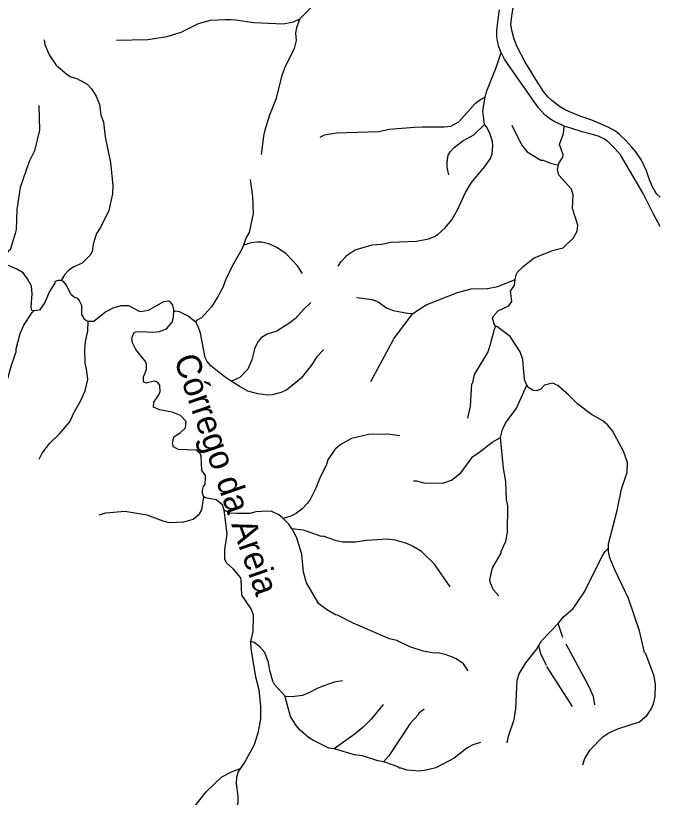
# Model space of a CAD drawing. Extents: x 393 to 446.6, y 8175.5 to 8231.
# Drawn here: x 413.59 to 418.78, y 8216.73 to 8223.04 of the extents above; entities that cross this region are included whole.
import ezdxf
from ezdxf.enums import TextEntityAlignment as Align

# ---------------------------------------------------------------- set-up
doc = ezdxf.new("R2010")
doc.units = 0
doc.header["$LTSCALE"] = 0.064
doc.linetypes.add('LONG_DASHED', pattern=[7.5, 6, -1.5])
for name, color, linetype, lineweight in [('2', 7, 'Continuous', 25), ('7', 7, 'Continuous', 25), ('9', 7, 'LONG_DASHED', 25)]:
    doc.layers.add(name, color=color, linetype=linetype, lineweight=lineweight)
doc.layers.add('61', color=7, linetype='Continuous')

msp = doc.modelspace()

# ---------------------------------------------------------------- linework, layer by layer
at = {"layer": '2'}
for points in [[(418.7916, 8221.5721), (418.7651, 8221.5952), (418.7502, 8221.6167), (418.7288, 8221.6564), (418.7056, 8221.7126), (418.6808, 8221.7837), (418.6395, 8221.8697), (418.5948, 8221.9375), (418.5601, 8221.9788), (418.5171, 8222.0251), (418.4642, 8222.078), (418.4312, 8222.1044), (418.3783, 8222.1342), (418.2394, 8222.1921), (418.1501, 8222.2218), (418.0873, 8222.2483), (418.0294, 8222.2731), (417.9782, 8222.3028), (417.917, 8222.3508), (417.8856, 8222.3805), (417.8492, 8222.4235), (417.7897, 8222.5211), (417.7004, 8222.6665), (417.6376, 8222.7839), (417.6128, 8222.8467), (417.5963, 8222.9079), (417.588, 8222.9608), (417.5946, 8223.0319), (417.6161, 8223.1741)], [(417.5089, 8222.7386), (417.5059, 8222.7444), (417.488, 8222.7932), (417.4783, 8222.8355), (417.475, 8222.8681), (417.475, 8222.9153), (417.4831, 8222.9853), (417.4962, 8223.0829)], [(418.0176, 8222.1455), (417.9942, 8222.1552), (417.9356, 8222.1829), (417.9014, 8222.204), (417.8608, 8222.2366), (417.8103, 8222.2919), (417.7354, 8222.401), (417.6524, 8222.5182), (417.5369, 8222.6842), (417.5089, 8222.7386)], [(418.7901, 8221.3365), (418.7364, 8221.4342), (418.7006, 8221.5107), (418.655, 8221.6018), (418.5443, 8221.789), (418.4711, 8221.9143), (418.4288, 8221.9615), (418.3881, 8222.0022), (418.3653, 8222.0234), (418.336, 8222.0429), (418.2986, 8222.0624), (418.2563, 8222.0754), (418.1619, 8222.0999), (418.0707, 8222.1275), (418.0333, 8222.1389), (418.0176, 8222.1455)]]:
    msp.add_lwpolyline(points, dxfattribs=at)
at = {"layer": '7'}
for points in [[(415.8849, 8223.0115), (416.0443, 8223.1753)], [(414.4073, 8222.8369), (414.6588, 8222.8426), (414.8138, 8222.8685), (414.9269, 8222.9024), (415.069, 8222.9734), (415.1659, 8222.9992), (415.2789, 8223.0057), (415.3273, 8223.0039), (415.3661, 8223.0025), (415.5147, 8222.9815), (415.7504, 8222.9702), (415.8344, 8222.9863), (415.8849, 8223.0115)], [(415.5769, 8221.9164), (415.5938, 8222.0643), (415.6067, 8222.116), (415.6438, 8222.2355), (415.6971, 8222.3695), (415.7423, 8222.5552), (415.7536, 8222.5858), (415.7698, 8222.6295), (415.8424, 8222.7716), (415.857, 8222.8362), (415.8537, 8222.8959), (415.8602, 8222.9395), (415.8849, 8223.0115)], [(413.8223, 8222.8402), (413.8281, 8222.8042), (413.8643, 8222.7199), (413.9192, 8222.636), (414.0097, 8222.56), (414.0387, 8222.5423), (414.0872, 8222.5278), (414.1695, 8222.4825), (414.205, 8222.447), (414.2438, 8222.3873), (414.2696, 8222.3195), (414.2809, 8222.2371), (414.3003, 8222.1774), (414.3164, 8222.0579), (414.3584, 8221.8479), (414.3762, 8221.6671), (414.3746, 8221.5993), (414.3439, 8221.4636), (414.2761, 8221.328), (414.2454, 8221.2795), (414.2196, 8221.1923), (414.2099, 8221.1342), (414.1937, 8221.1051), (414.1291, 8221.0389), (414.0581, 8221.0066), (414.0161, 8220.9791), (413.987, 8220.9453), (413.9598, 8220.8995)], [(417.379, 8222.3799), (417.3942, 8222.4309), (417.4685, 8222.6166), (417.5059, 8222.7294), (417.5089, 8222.7386)], [(416.0499, 8222.0572), (416.0846, 8222.074), (416.1799, 8222.0901), (416.5223, 8222.103), (416.6063, 8222.1208), (416.8108, 8222.1358), (416.8711, 8222.1402), (417.0487, 8222.1386), (417.1036, 8222.1434), (417.1682, 8222.1806), (417.299, 8222.3275), (417.3329, 8222.3549), (417.379, 8222.3799)], [(417.3745, 8222.1592), (417.3619, 8222.2646), (417.379, 8222.3799)], [(413.779, 8222.311), (413.7868, 8222.1111), (413.7448, 8221.9464), (413.7028, 8221.8609), (413.6302, 8221.6509), (413.6027, 8221.4733), (413.5962, 8221.3118), (413.5882, 8221.2795), (413.5481, 8221.1479), (413.5381, 8221.1423), (413.4864, 8221.076), (413.4516, 8221.0512)], [(416.194, 8221.0153), (416.2185, 8221.0525), (416.2655, 8221.1035), (416.3317, 8221.1487), (416.4674, 8221.1875), (416.5449, 8221.1939), (416.6192, 8221.2084), (416.8259, 8221.2165), (416.9228, 8221.2359), (416.9712, 8221.2553), (417.0019, 8221.2746), (417.0584, 8221.3247), (417.1116, 8221.3893), (417.1569, 8221.4701), (417.2214, 8221.6089), (417.2699, 8221.6897), (417.31, 8221.7376), (417.3781, 8221.8189), (417.4217, 8221.8835), (417.4362, 8221.9222), (417.4427, 8221.99), (417.4395, 8222.0223), (417.4168, 8222.0869), (417.3894, 8222.1402), (417.3748, 8222.1571), (417.3745, 8222.1592)], [(417.0863, 8221.7535), (417.0745, 8221.8108), (417.0729, 8221.8512), (417.0761, 8221.8749), (417.081, 8221.9109), (417.1004, 8221.9416), (417.1294, 8221.9739), (417.2005, 8222.0255), (417.2877, 8222.074), (417.3744, 8222.1591), (417.3745, 8222.1592)], [(415.4841, 8221.7146), (415.5033, 8221.5783), (415.5098, 8221.4394), (415.4759, 8221.286), (415.4533, 8221.2456), (415.4279, 8221.1805)], [(415.9053, 8220.9562), (415.8651, 8221.0196), (415.7746, 8221.1164), (415.6987, 8221.1665), (415.6438, 8221.1939), (415.5792, 8221.21), (415.5405, 8221.21), (415.4888, 8221.2036), (415.4291, 8221.181), (415.4279, 8221.1805)], [(415.4279, 8221.1805), (415.4169, 8221.1525), (415.3418, 8221.0212), (415.2853, 8220.9017), (415.2643, 8220.8435), (415.2223, 8220.766), (415.1723, 8220.6885), (415.0915, 8220.5997), (415.0512, 8220.577), (415.0451, 8220.5648)], [(413.7399, 8220.6546), (413.7242, 8220.6587), (413.7172, 8220.6843), (413.7254, 8220.7919), (413.7206, 8220.8532), (413.6899, 8220.9146), (413.6528, 8220.963), (413.6027, 8220.9921), (413.5155, 8221.0292), (413.4516, 8221.0512)], [(413.9598, 8220.8995), (413.9377, 8220.8995), (413.9097, 8220.8925), (413.9095, 8220.8791), (413.8659, 8220.8112), (413.8288, 8220.724), (413.7852, 8220.661), (413.7399, 8220.6546)], [(414.1773, 8220.5685), (414.1563, 8220.579), (414.1388, 8220.5976), (414.1421, 8220.6029), (414.1259, 8220.6271), (414.1259, 8220.6998), (414.1082, 8220.737), (414.0936, 8220.7547), (414.0661, 8220.766), (414.0419, 8220.7854), (414.0032, 8220.8629), (413.979, 8220.8919), (413.9598, 8220.8995)], [(414.8691, 8220.6467), (414.87, 8220.6668), (414.8607, 8220.7017), (414.8445, 8220.724), (414.8283, 8220.7321), (414.7848, 8220.7289), (414.662, 8220.6578), (414.6039, 8220.6481), (414.591, 8220.6497), (414.507, 8220.6949), (414.4424, 8220.6966), (414.3778, 8220.6772), (414.3197, 8220.6465), (414.2239, 8220.5685), (414.1773, 8220.5685)], [(415.9743, 8220.7224), (415.9135, 8220.6675), (415.8489, 8220.5949), (415.8037, 8220.5593), (415.6987, 8220.4915), (415.6228, 8220.4672), (415.576, 8220.4398), (415.5501, 8220.4075), (415.5227, 8220.3559), (415.4968, 8220.259), (415.4662, 8220.1847), (415.4016, 8220.1168), (415.3349, 8220.0889), (415.3321, 8220.0877)], [(413.5014, 8219.9343), (413.5171, 8220.0652), (413.5624, 8220.2267), (413.5962, 8220.3236), (413.5962, 8220.3478), (413.6285, 8220.4721), (413.6592, 8220.54), (413.727, 8220.6433), (413.7399, 8220.6546)], [(415.1104, 8219.1565), (415.1011, 8219.1821), (415.0999, 8219.2077), (415.1081, 8219.2391), (415.1223, 8219.2578), (415.1255, 8219.3095), (415.1239, 8219.3272), (415.1141, 8219.3433), (415.0948, 8219.3676), (415.0899, 8219.4871), (415.0818, 8219.5049), (415.0479, 8219.5323), (414.9026, 8219.5371), (414.8655, 8219.5598), (414.859, 8219.584), (414.8655, 8219.6292), (414.872, 8219.6421), (414.9204, 8219.6728), (414.9624, 8219.7115), (414.9672, 8219.7632), (414.9236, 8219.8116), (414.8558, 8219.8375), (414.7525, 8219.8569), (414.704, 8219.8779), (414.7089, 8219.9182), (414.7492, 8219.978), (414.7589, 8220.0038), (414.7573, 8220.0555), (414.7379, 8220.0797), (414.7137, 8220.0894), (414.6459, 8220.0733), (414.6313, 8220.0781), (414.6249, 8220.0878), (414.6233, 8220.1233), (414.6475, 8220.1815), (414.6491, 8220.2267), (414.641, 8220.2461), (414.5635, 8220.3445), (414.5361, 8220.3979), (414.5312, 8220.435), (414.5474, 8220.4786), (414.5635, 8220.4866), (414.6071, 8220.4899), (414.7008, 8220.4834), (414.7525, 8220.4899), (414.8106, 8220.5092), (414.8558, 8220.5641), (414.8671, 8220.6045), (414.8691, 8220.6467)], [(415.0451, 8220.5648), (415.0361, 8220.5734), (415.0141, 8220.5884), (414.985, 8220.6126), (414.9152, 8220.6461), (414.8845, 8220.6535), (414.8691, 8220.6467)], [(413.7818, 8219.4592), (413.8062, 8219.5065), (413.8675, 8219.5888), (413.9434, 8219.6599), (414.029, 8219.7616), (414.0613, 8219.8327), (414.1162, 8219.9263), (414.1533, 8220.0103), (414.1743, 8220.1007), (414.1679, 8220.1686), (414.1533, 8220.2364), (414.1517, 8220.3429), (414.1566, 8220.4043), (414.1743, 8220.4947), (414.1773, 8220.5685)], [(415.3321, 8220.0877), (415.274, 8220.1249), (415.1675, 8220.2121), (415.1367, 8220.2461), (415.1222, 8220.2784), (415.0835, 8220.4754), (415.0641, 8220.5303), (415.0451, 8220.5648)], [(416.0766, 8220.3409), (416.0233, 8220.2848), (415.9765, 8220.2138), (415.8957, 8220.1136), (415.7795, 8220.0183), (415.7343, 8219.9957), (415.6632, 8219.978), (415.6245, 8219.9763), (415.5469, 8219.986), (415.4646, 8220.0086), (415.3952, 8220.0474), (415.3321, 8220.0877)], [(416.6903, 8219.6467), (416.5913, 8219.6619), (416.4399, 8219.6582), (416.3027, 8219.626), (416.209, 8219.5759), (416.1686, 8219.5372), (416.1121, 8219.4548), (416.1008, 8219.4161), (416.0426, 8219.2998), (416.0136, 8219.2255), (415.9684, 8219.1351), (415.9458, 8219.1044), (415.9038, 8219.0592), (415.8553, 8219.0204), (415.8118, 8218.9994), (415.7506, 8218.9808), (415.7505, 8218.9808)], [(414.2678, 8219.0111), (414.3197, 8219.0269), (414.4747, 8219.0398), (414.6524, 8219.0091), (414.7815, 8218.9607), (414.83, 8218.9493), (414.9495, 8218.9542), (415.0238, 8218.9752), (415.077, 8219.0188), (415.0948, 8219.0511), (415.1104, 8219.1565)], [(415.2761, 8219.0476), (415.261, 8219.0907), (415.2094, 8219.1302), (415.1232, 8219.1472), (415.1104, 8219.1565)], [(415.491, 8217.9892), (415.5096, 8218.0706), (415.5114, 8218.2017), (415.4936, 8218.2534), (415.4178, 8218.3632), (415.4129, 8218.4892), (415.4081, 8218.5021), (415.3499, 8218.5715), (415.2934, 8218.6232), (415.2789, 8218.6538), (415.2789, 8218.7282), (415.2999, 8218.8573), (415.2761, 8219.0476)], [(415.7505, 8218.9808), (415.7465, 8218.9849), (415.7151, 8219.0105), (415.66, 8219.0365), (415.6212, 8219.0398), (415.5308, 8219.0333), (415.4823, 8219.0204), (415.3816, 8219.0198), (415.3233, 8219.0245), (415.2761, 8219.0476)], [(415.8217, 8218.8977), (415.7954, 8218.9348), (415.7505, 8218.9808)], [(417.0982, 8218.4286), (416.9712, 8218.6135), (416.8662, 8218.7136), (416.7936, 8218.7588), (416.7484, 8218.7782), (416.6547, 8218.8072), (416.5901, 8218.8137), (416.4222, 8218.804), (416.335, 8218.7911), (416.2316, 8218.7911), (416.1799, 8218.8008), (416.0733, 8218.8379), (416.0604, 8218.8363), (415.9151, 8218.8864), (415.8217, 8218.8977)], [(417.2435, 8217.7532), (417.2053, 8217.8077), (417.1472, 8217.8481), (417.1165, 8217.8626), (417.0584, 8217.8836), (416.997, 8217.8965), (416.968, 8217.8949), (416.8808, 8217.911), (416.771, 8217.9466), (416.6676, 8217.9966), (416.6095, 8218.0112), (416.3156, 8218.1355), (416.188, 8218.2017), (416.1735, 8218.2033), (416.0992, 8218.2469), (416.0378, 8218.2921), (415.9377, 8218.4633), (415.9151, 8218.5473), (415.9022, 8218.6926), (415.8586, 8218.8299), (415.8263, 8218.8912), (415.8217, 8218.8977)], [(415.4091, 8216.9665), (415.4387, 8217.01), (415.5195, 8217.1586), (415.5518, 8217.2619), (415.5695, 8217.3653), (415.5695, 8217.4686), (415.5566, 8217.5978), (415.5292, 8217.7011), (415.492, 8217.9337), (415.491, 8217.9892)], [(415.7679, 8217.543), (415.7662, 8217.5492), (415.6809, 8217.643), (415.668, 8217.6688), (415.6422, 8217.756), (415.6325, 8217.8206), (415.6018, 8217.9014), (415.5631, 8217.9466), (415.5179, 8217.9805), (415.491, 8217.9892)], [(416.2297, 8217.6714), (416.161, 8217.6598), (416.0701, 8217.6285), (416.0185, 8217.6075), (415.9587, 8217.5736), (415.9054, 8217.5542), (415.8408, 8217.5445), (415.7679, 8217.543)], [(416.1609, 8217.122), (416.1201, 8217.1278), (415.9894, 8217.1924), (415.9555, 8217.215), (415.8877, 8217.2732), (415.8553, 8217.3104), (415.8101, 8217.3846), (415.7679, 8217.543)], [(416.5583, 8217.4808), (416.4609, 8217.362), (416.3947, 8217.2974), (416.3301, 8217.2441), (416.1609, 8217.122)], [(416.888, 8217.4432), (416.842, 8217.4073), (416.842, 8217.4008), (416.7742, 8217.3281), (416.603, 8217.0681), (416.5595, 8217.018), (416.5591, 8217.0175)], [(417.342, 8217.1741), (417.2814, 8217.1544), (417.2331, 8217.1282), (417.1294, 8217.0487), (416.9809, 8216.9712), (416.9034, 8216.9502), (416.8517, 8216.9438), (416.7516, 8216.9502), (416.7031, 8216.968), (416.6886, 8216.968), (416.6741, 8216.9793), (416.5869, 8217.0116), (416.5591, 8217.0175)], [(416.5591, 8217.0175), (416.513, 8217.0273), (416.3899, 8217.0665), (416.3253, 8217.0762), (416.1609, 8217.122)], [(415.8214, 8216.2798), (415.7811, 8216.3043), (415.5728, 8216.3592), (415.4436, 8216.4158), (415.3644, 8216.4706), (415.337, 8216.5013), (415.3289, 8216.5691), (415.3661, 8216.6273), (415.3887, 8216.6871), (415.3887, 8216.7387), (415.3741, 8216.8421), (415.3774, 8216.8937), (415.3885, 8216.9362), (415.4091, 8216.9665)]]:
    msp.add_lwpolyline(points, dxfattribs=at)
at = {"layer": '9'}
for points in [[(417.5936, 8222.1523), (417.6736, 8221.9933), (417.7189, 8221.9367), (417.8297, 8221.8709), (417.8482, 8221.8702), (417.9069, 8221.845), (417.97, 8221.8293)], [(417.97, 8221.8293), (417.9731, 8221.8446), (418.0072, 8221.8951), (418.0092, 8221.9145), (417.9792, 8221.9981), (418.011, 8222.0853), (418.0173, 8222.1426), (418.0176, 8222.1455)], [(417.6228, 8220.9071), (417.6286, 8220.9449), (417.6417, 8220.9672), (417.6872, 8221.0138), (417.774, 8221.0841), (417.8627, 8221.119), (417.9218, 8221.1423), (418.0095, 8221.1643), (418.0929, 8221.2452), (418.1206, 8221.2988), (418.1263, 8221.3462), (418.0838, 8221.4797), (418.0907, 8221.5914), (418.0755, 8221.6378), (417.9741, 8221.7508), (417.9631, 8221.7947), (417.97, 8221.8293)], [(416.7972, 8220.6348), (416.9026, 8220.7033), (417.157, 8220.802), (417.2664, 8220.8323), (417.3974, 8220.8354), (417.482, 8220.8518), (417.6228, 8220.9071)], [(417.466, 8220.5317), (417.4584, 8220.5346), (417.4396, 8220.5925), (417.4485, 8220.6191), (417.4847, 8220.6567), (417.5713, 8220.6948), (417.5942, 8220.7304), (417.5846, 8220.8129), (417.6162, 8220.8636), (417.6228, 8220.9071)], [(416.343, 8220.7618), (416.4685, 8220.7481), (416.5163, 8220.7285), (416.5848, 8220.6797), (416.6365, 8220.6584), (416.7539, 8220.6369), (416.7972, 8220.6348)], [(416.4582, 8220.0855), (416.6407, 8220.4271), (416.7972, 8220.6348)], [(417.2399, 8219.7886), (417.2616, 8219.887), (417.2731, 8220.0659), (417.2796, 8220.0742), (417.2926, 8220.1408), (417.4008, 8220.3192), (417.4186, 8220.3665), (417.4539, 8220.5071), (417.4653, 8220.5302), (417.466, 8220.5317)], [(417.7152, 8220.0564), (417.6981, 8220.0997), (417.6832, 8220.2629), (417.6617, 8220.3259), (417.5813, 8220.4478), (417.4739, 8220.5287), (417.466, 8220.5317)], [(417.5024, 8219.634), (417.5199, 8219.6974), (417.5437, 8219.7507), (417.6315, 8219.8704), (417.7152, 8220.0564)], [(418.3744, 8218.7428), (418.3749, 8218.7763), (418.4437, 8219.0446), (418.4794, 8219.2172), (418.5245, 8219.354), (418.5277, 8219.4315), (418.4954, 8219.524), (418.407, 8219.6873), (418.3696, 8219.7339), (418.3275, 8219.7696), (418.237, 8219.8192), (418.1258, 8219.9024), (418.0517, 8219.9793), (417.9662, 8220.0534), (417.9233, 8220.0714), (417.8577, 8220.0551), (417.8284, 8220.0239), (417.7955, 8220.01), (417.7659, 8220.013), (417.7308, 8220.0356), (417.7152, 8220.0564)], [(416.8026, 8219.2832), (416.822, 8219.2841), (416.8845, 8219.2692), (417.039, 8219.2644), (417.1077, 8219.2902), (417.1867, 8219.3504), (417.28, 8219.4818), (417.3256, 8219.5094), (417.4359, 8219.5964), (417.5024, 8219.634)], [(417.4895, 8218.3573), (417.4474, 8218.4052), (417.4228, 8218.4602), (417.417, 8218.4894), (417.4381, 8218.583), (417.5089, 8218.7023), (417.5089, 8218.7152), (417.546, 8218.7992), (417.559, 8218.8686), (417.5622, 8219.0834), (417.5525, 8219.1351), (417.546, 8219.2804), (417.5283, 8219.387), (417.5024, 8219.634)], [(417.9679, 8218.1336), (418.0102, 8218.187), (418.0906, 8218.2557), (418.1803, 8218.3885), (418.3237, 8218.6782), (418.3473, 8218.7155), (418.3744, 8218.7428)], [(418.1681, 8216.9941), (418.1838, 8217.044), (418.226, 8217.1165), (418.3282, 8217.2202), (418.3776, 8217.252), (418.4498, 8217.2856), (418.6238, 8217.3406), (418.6852, 8217.395), (418.7217, 8217.4481), (418.7381, 8217.4875), (418.7506, 8217.546), (418.7538, 8217.6426), (418.7428, 8217.7098), (418.6749, 8217.8906), (418.6649, 8217.8991), (418.6243, 8218.075), (418.5346, 8218.3365), (418.4242, 8218.5672), (418.386, 8218.6624), (418.374, 8218.7149), (418.3744, 8218.7428)], [(417.8123, 8217.9568), (417.8335, 8217.9929), (417.9668, 8218.1322), (417.9679, 8218.1336)], [(418.2634, 8217.4785), (418.2526, 8217.5451), (418.2169, 8217.6298), (418.0055, 8218.021), (417.9679, 8218.1336)], [(417.5562, 8217.1721), (417.567, 8217.2266), (417.6137, 8217.36), (417.6267, 8217.4475), (417.6365, 8217.6778), (417.653, 8217.7292), (417.7071, 8217.8158), (417.7934, 8217.9246), (417.8123, 8217.9568)], [(418.0838, 8217.4639), (417.8742, 8217.7942), (417.8295, 8217.8901), (417.8123, 8217.9568)], [(414.552, 8215.7034), (414.5732, 8215.7408), (414.6119, 8215.8732), (414.7169, 8216.1525), (414.7977, 8216.314), (414.8443, 8216.3803), (414.943, 8216.5207), (414.9608, 8216.5562), (414.9898, 8216.5869), (415.0092, 8216.6063), (415.0496, 8216.6757), (415.1287, 8216.7759), (415.2563, 8216.8986), (415.3403, 8216.9405), (415.4059, 8216.9653), (415.4091, 8216.9665)]]:
    msp.add_lwpolyline(points, dxfattribs=at)

# ---------------------------------------------------------------- texts
at = {"layer": '61'}
msp.add_text('Córrego da Areia', height=0.2, rotation=289.127, dxfattribs=at).set_placement((415.2007, 8219.3067), align=Align.CENTER)

doc.saveas('drawing.dxf')
